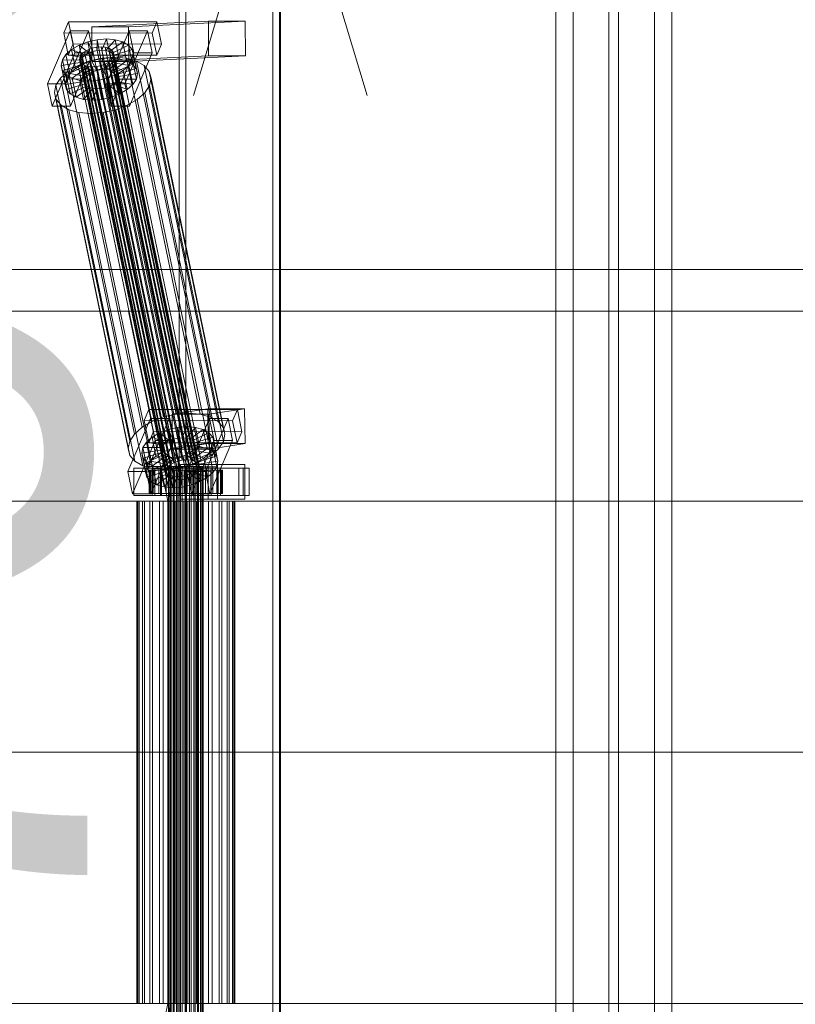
# Model space of a CAD drawing. Header units: millimetres. Extents: x -4738 to 65662, y -68080 to 6847.
# Tile 624 of 656: x 22915 to 23317, y -18130 to -17621. Entities that reach past the tile are written whole.
import ezdxf

# ---------------------------------------------------------------- set-up
doc = ezdxf.new("R2010")
doc.units = ezdxf.units.MM
doc.layers.add('COTAS_O', color=1, linetype='Continuous', lineweight=0)
doc.layers.add('superior_C02', color=7, linetype='Continuous', lineweight=0)
doc.dimstyles.new('R19_100', dxfattribs={"dimtxt": 250, "dimasz": 150, "dimexe": 150, "dimexo": 80, "dimgap": 100, "dimtad": 1, "dimtih": 1, "dimtoh": 1, "dimdsep": 46, "dimcen": 0.09, "dimadec": 0, "dimazin": 0, "dimtfac": 1, "dimtdec": 4, "dimtofl": 0, "dimtmove": 0, "dimatfit": 3, "dimfxl": 1, "dimtolj": 1, "dimtzin": 0, "dimarcsym": 0})

# ---------------------------------------------------------------- blocks, each defined once
blk = doc.blocks.new('DIM_R31_41')
at = {"layer": 'COTAS_O'}
for p, q in [((23050.07, -17510), (23005.07, -17660)), ((23750.07, -17510), (23050.07, -17510)), ((23050.07, -19480), (23050.07, -17510)), ((23050.07, -17510), (23095.07, -17660)), ((23050.07, -19480), (23005.07, -19330)), ((23050.07, -19480), (23095.07, -19330)), ((23750.07, -19480), (23050.07, -19480))]:
    blk.add_line(p, q, dxfattribs=at)
blk.add_text('1970 O', height=250, rotation=90, dxfattribs=at).set_placement((22950.07, -18495))

msp = doc.modelspace()

# ---------------------------------------------------------------- linework, layer by layer
at = {"layer": 'superior_C02'}
for p, q in [((23201.756, -18791.2), (23201.756, -17208.8)), ((23243.756, -17208.8), (23243.756, -18791.2)), ((23201.756, -18679.4), (23201.756, -17320.6)), ((23243.756, -17320.6), (23243.756, -18679.4)), ((23201.756, -18559), (23201.756, -17441)), ((23243.756, -17441), (23243.756, -18559)), ((23192.756, -17570), (23192.756, -18430)), ((23220.256, -17570), (23220.256, -18430)), ((23225.256, -18430), (23225.256, -17570)), ((23252.756, -18430), (23252.756, -17570)), ((22997.619, -17575), (22997.619, -18425)), ((23001.196, -18425), (23001.196, -17575)), ((23046.11, -18425), (23046.11, -17575)), ((23049.687, -17575), (23049.687, -18425)), ((22940.341, -17621.857), (22937.893, -17627.592)), ((22942.721, -17633.325), (22940.341, -17621.857)), ((22940.341, -17621.857), (22986.159, -17621.914)), ((23012.802, -17621.488), (22952.409, -17624.356)), ((22971.5, -17624.356), (23031.893, -17621.488)), ((22983.711, -17627.65), (22986.159, -17621.914)), ((22986.159, -17621.914), (22988.54, -17633.382)), ((23012.878, -17639.486), (23012.802, -17621.488)), ((23012.802, -17621.488), (23031.893, -17621.488)), ((23031.893, -17621.488), (23031.969, -17639.486)), ((22941.246, -17626.449), (22929.496, -17653.98)), ((22939.041, -17653.992), (22950.792, -17626.461)), ((22943.626, -17637.917), (22941.246, -17626.449)), ((22941.246, -17626.449), (22950.792, -17626.461)), ((22950.792, -17626.461), (22953.172, -17637.929)), ((22971.5, -17624.356), (22952.409, -17624.356)), ((22952.409, -17624.356), (22952.485, -17642.354)), ((22971.792, -17626.487), (22960.041, -17654.019)), ((22969.587, -17654.031), (22981.337, -17626.499)), ((22971.576, -17642.354), (22971.5, -17624.356)), ((22974.172, -17637.955), (22971.792, -17626.487)), ((22971.792, -17626.487), (22981.337, -17626.499)), ((22981.337, -17626.499), (22983.718, -17637.967)), ((22983.711, -17627.65), (22937.893, -17627.592)), ((22937.893, -17627.592), (22940.273, -17639.061)), ((22945.806, -17633.91), (22950.302, -17632.183)), ((22950.302, -17632.183), (22955.14, -17631.1)), ((22950.302, -17632.183), (22952.954, -17637.157)), ((22952.342, -17642.013), (22950.302, -17632.183)), ((22955.14, -17631.1), (22959.993, -17630.735)), ((22955.14, -17631.1), (22955.246, -17636.643)), ((22957.181, -17640.93), (22955.14, -17631.1)), ((22959.993, -17630.735), (22957.545, -17636.47)), ((22964.528, -17631.112), (22959.693, -17636.649)), ((22962.033, -17640.564), (22959.993, -17630.735)), ((22959.993, -17630.735), (22964.528, -17631.112)), ((22968.438, -17632.206), (22961.545, -17637.167)), ((22966.569, -17640.942), (22964.528, -17631.112)), ((22964.528, -17631.112), (22968.438, -17632.206)), ((22970.478, -17642.036), (22968.438, -17632.206)), ((22968.438, -17632.206), (22971.455, -17633.943)), ((22986.092, -17639.118), (22983.711, -17627.65)), ((22939.027, -17638.79), (22941.961, -17636.164)), ((22940.273, -17639.061), (22942.721, -17633.325)), ((22941.961, -17636.164), (22945.806, -17633.91)), ((22941.961, -17636.164), (22949.003, -17639.042)), ((22944.001, -17645.994), (22941.961, -17636.164)), ((22988.54, -17633.382), (22942.721, -17633.325)), ((22945.806, -17633.91), (22950.825, -17637.975)), ((22947.846, -17643.74), (22945.806, -17633.91)), ((22947.274, -17638.648), (22948.663, -17637.404)), ((22948.663, -17637.404), (22950.485, -17636.336)), ((22993.039, -17851.202), (22948.663, -17637.404)), ((22950.485, -17636.336), (22952.614, -17635.518)), ((22994.86, -17850.135), (22950.485, -17636.336)), ((22952.954, -17637.157), (22950.825, -17637.975)), ((22952.614, -17635.518), (22954.906, -17635.005)), ((22996.99, -17849.317), (22952.614, -17635.518)), ((22955.246, -17636.643), (22952.954, -17637.157)), ((22952.954, -17637.157), (22954.994, -17646.986)), ((22954.906, -17635.005), (22957.205, -17634.832)), ((22999.282, -17848.804), (22954.906, -17635.005)), ((22957.545, -17636.47), (22955.246, -17636.643)), ((22955.246, -17636.643), (22957.287, -17646.473)), ((22957.205, -17634.832), (22959.353, -17635.011)), ((23001.58, -17848.631), (22957.205, -17634.832)), ((22957.545, -17636.47), (22959.585, -17646.3)), ((22959.693, -17636.649), (22957.545, -17636.47)), ((22959.353, -17635.011), (22961.205, -17635.529)), ((23003.729, -17848.809), (22959.353, -17635.011)), ((22959.693, -17636.649), (22961.734, -17646.479)), ((22961.545, -17637.167), (22959.693, -17636.649)), ((22961.205, -17635.529), (22962.634, -17636.352)), ((23005.581, -17849.328), (22961.205, -17635.529)), ((22961.545, -17637.167), (22963.585, -17646.997)), ((22962.974, -17637.99), (22961.545, -17637.167)), ((22962.634, -17636.352), (22963.543, -17637.422)), ((23007.01, -17850.15), (22962.634, -17636.352)), ((22971.455, -17633.943), (22962.974, -17637.99)), ((22963.543, -17637.422), (22963.87, -17638.668)), ((23007.919, -17851.221), (22963.543, -17637.422)), ((22973.374, -17636.203), (22963.883, -17639.061)), ((22973.495, -17643.772), (22971.455, -17633.943)), ((22971.455, -17633.943), (22973.374, -17636.203)), ((22975.414, -17646.033), (22973.374, -17636.203)), ((22973.374, -17636.203), (22974.064, -17638.834)), ((22988.54, -17633.382), (22986.092, -17639.118)), ((22931.876, -17665.449), (22943.626, -17637.917)), ((22936.619, -17644.431), (22937.205, -17641.61)), ((22937.205, -17641.61), (22939.027, -17638.79)), ((22937.205, -17641.61), (22946.751, -17641.622)), ((22939.245, -17651.44), (22937.205, -17641.61)), ((22939.027, -17638.79), (22947.614, -17640.286)), ((22941.067, -17648.62), (22939.027, -17638.79)), ((22940.273, -17639.061), (22986.092, -17639.118)), ((22953.172, -17637.929), (22941.421, -17665.461)), ((22953.172, -17637.929), (22943.626, -17637.917)), ((22945.315, -17644.416), (22951.324, -17642.107)), ((22946.133, -17641.32), (22946.411, -17639.983)), ((22946.46, -17642.566), (22946.133, -17641.32)), ((22990.509, -17855.119), (22946.133, -17641.32)), ((22946.411, -17639.983), (22947.274, -17638.648)), ((22990.786, -17853.782), (22946.411, -17639.983)), ((22947.369, -17643.637), (22946.46, -17642.566)), ((22990.835, -17856.365), (22946.46, -17642.566)), ((22946.751, -17641.622), (22946.473, -17642.958)), ((22947.614, -17640.286), (22946.751, -17641.622)), ((22946.751, -17641.622), (22948.791, -17651.452)), ((22991.649, -17852.446), (22947.274, -17638.648)), ((22949.003, -17639.042), (22947.614, -17640.286)), ((22947.614, -17640.286), (22949.654, -17650.116)), ((22952.342, -17642.013), (22947.846, -17643.74)), ((22950.825, -17637.975), (22949.003, -17639.042)), ((22949.003, -17639.042), (22951.043, -17648.872)), ((22950.825, -17637.975), (22952.865, -17647.804)), ((22951.324, -17642.107), (22957.793, -17640.659)), ((22989.579, -17826.416), (22951.324, -17642.107)), ((22957.181, -17640.93), (22952.342, -17642.013)), ((22954.994, -17646.986), (22952.342, -17642.013)), ((23012.878, -17639.486), (22952.485, -17642.354)), ((22952.485, -17642.354), (22971.576, -17642.354)), ((22962.033, -17640.564), (22957.181, -17640.93)), ((22957.287, -17646.473), (22957.181, -17640.93)), ((22957.793, -17640.659), (22964.28, -17640.17)), ((22996.048, -17824.968), (22957.793, -17640.659)), ((22961.34, -17642.585), (22959.518, -17643.652)), ((22959.585, -17646.3), (22962.033, -17640.564)), ((22962.73, -17641.341), (22961.34, -17642.585)), ((23005.715, -17856.383), (22961.34, -17642.585)), ((22961.734, -17646.479), (22966.569, -17640.942)), ((22966.569, -17640.942), (22962.033, -17640.564)), ((22962.421, -17665.487), (22974.172, -17637.955)), ((22963.593, -17640.005), (22962.73, -17641.341)), ((23007.105, -17855.139), (22962.73, -17641.341)), ((22962.974, -17637.99), (22965.014, -17647.82)), ((22963.883, -17639.061), (22962.974, -17637.99)), ((22963.07, -17642.979), (22963.933, -17641.643)), ((22963.585, -17646.997), (22970.478, -17642.036)), ((22963.87, -17638.668), (22963.593, -17640.005)), ((22963.593, -17640.005), (23007.968, -17853.804)), ((23008.245, -17852.467), (22963.87, -17638.668)), ((22963.883, -17639.061), (22965.923, -17648.891)), ((22964.21, -17640.307), (22963.883, -17639.061)), ((22963.933, -17641.643), (22964.21, -17640.307)), ((22963.933, -17641.643), (22973.478, -17641.655)), ((22965.973, -17651.473), (22963.933, -17641.643)), ((22974.064, -17638.834), (22964.21, -17640.307)), ((22964.21, -17640.307), (22966.25, -17650.137)), ((22964.28, -17640.17), (22970.343, -17640.674)), ((23002.535, -17824.479), (22964.28, -17640.17)), ((22970.478, -17642.036), (22966.569, -17640.942)), ((22970.343, -17640.674), (22975.57, -17642.137)), ((23008.598, -17824.984), (22970.343, -17640.674)), ((22973.495, -17643.772), (22970.478, -17642.036)), ((23031.969, -17639.486), (22971.576, -17642.354)), ((22973.478, -17641.655), (22971.656, -17644.475)), ((22983.718, -17637.967), (22971.967, -17665.499)), ((22974.064, -17638.834), (22973.478, -17641.655)), ((22973.478, -17641.655), (22975.518, -17651.485)), ((22976.104, -17648.664), (22974.064, -17638.834)), ((22983.718, -17637.967), (22974.172, -17637.955)), ((22975.57, -17642.137), (22979.603, -17644.459)), ((23013.824, -17826.446), (22975.57, -17642.137)), ((23031.969, -17639.486), (23012.878, -17639.486)), ((22936.252, -17650.939), (22940.174, -17647.428)), ((22936.619, -17644.431), (22946.473, -17642.958)), ((22937.309, -17647.062), (22936.619, -17644.431)), ((22938.66, -17654.261), (22936.619, -17644.431)), ((22937.309, -17647.062), (22946.8, -17644.204)), ((22939.228, -17649.322), (22937.309, -17647.062)), ((22939.35, -17656.892), (22937.309, -17647.062)), ((22939.228, -17649.322), (22947.709, -17645.275)), ((22940.174, -17647.428), (22945.315, -17644.416)), ((22978.428, -17831.737), (22940.174, -17647.428)), ((22944.001, -17645.994), (22941.067, -17648.62)), ((22942.245, -17651.059), (22949.138, -17646.098)), ((22947.846, -17643.74), (22944.001, -17645.994)), ((22951.043, -17648.872), (22944.001, -17645.994)), ((22983.569, -17828.725), (22945.315, -17644.416)), ((22946.155, -17652.153), (22950.99, -17646.616)), ((22946.473, -17642.958), (22946.8, -17644.204)), ((22946.473, -17642.958), (22948.513, -17652.788)), ((22946.8, -17644.204), (22947.709, -17645.275)), ((22946.8, -17644.204), (22948.84, -17654.034)), ((22948.798, -17644.459), (22947.369, -17643.637)), ((22991.744, -17857.435), (22947.369, -17643.637)), ((22947.709, -17645.275), (22949.138, -17646.098)), ((22947.709, -17645.275), (22949.749, -17655.105)), ((22952.865, -17647.804), (22947.846, -17643.74)), ((22950.65, -17644.978), (22948.798, -17644.459)), ((22993.174, -17858.258), (22948.798, -17644.459)), ((22949.138, -17646.098), (22950.99, -17646.616)), ((22949.138, -17646.098), (22951.178, -17655.927)), ((22952.798, -17645.156), (22950.65, -17644.978)), ((22995.025, -17858.776), (22950.65, -17644.978)), ((22950.69, -17652.53), (22953.138, -17646.795)), ((22950.99, -17646.616), (22953.138, -17646.795)), ((22950.99, -17646.616), (22953.03, -17656.446)), ((22955.097, -17644.983), (22952.798, -17645.156)), ((22997.174, -17858.955), (22952.798, -17645.156)), ((22952.865, -17647.804), (22954.994, -17646.986)), ((22953.138, -17646.795), (22955.437, -17646.622)), ((22953.138, -17646.795), (22955.179, -17656.624)), ((22954.994, -17646.986), (22957.287, -17646.473)), ((22957.389, -17644.47), (22955.097, -17644.983)), ((22999.472, -17858.782), (22955.097, -17644.983)), ((22955.437, -17646.622), (22957.729, -17646.108)), ((22955.543, -17652.165), (22955.437, -17646.622)), ((22955.437, -17646.622), (22957.477, -17656.451)), ((22957.287, -17646.473), (22959.585, -17646.3)), ((22959.518, -17643.652), (22957.389, -17644.47)), ((23001.764, -17858.269), (22957.389, -17644.47)), ((22957.729, -17646.108), (22959.858, -17645.29)), ((22960.382, -17651.082), (22957.729, -17646.108)), ((22957.729, -17646.108), (22959.769, -17655.938)), ((23003.894, -17857.451), (22959.518, -17643.652)), ((22959.585, -17646.3), (22961.734, -17646.479)), ((22959.858, -17645.29), (22961.68, -17644.223)), ((22964.877, -17649.355), (22959.858, -17645.29)), ((22959.858, -17645.29), (22961.899, -17655.12)), ((22961.68, -17644.223), (22963.07, -17642.979)), ((22968.723, -17647.101), (22961.68, -17644.223)), ((22961.68, -17644.223), (22963.72, -17654.053)), ((22961.734, -17646.479), (22963.585, -17646.997)), ((22971.656, -17644.475), (22963.07, -17642.979)), ((22963.07, -17642.979), (22965.11, -17652.809)), ((22963.585, -17646.997), (22965.014, -17647.82)), ((22968.723, -17647.101), (22964.877, -17649.355)), ((22965.014, -17647.82), (22973.495, -17643.772)), ((22965.923, -17648.891), (22975.414, -17646.033)), ((22971.656, -17644.475), (22968.723, -17647.101)), ((22970.763, -17656.931), (22968.723, -17647.101)), ((22973.696, -17654.305), (22971.656, -17644.475)), ((22975.414, -17646.033), (22973.495, -17643.772)), ((22976.104, -17648.664), (22975.414, -17646.033)), ((22979.603, -17644.459), (22982.168, -17647.481)), ((23017.858, -17828.768), (22979.603, -17644.459)), ((22982.168, -17647.481), (22983.091, -17650.998)), ((23020.423, -17831.79), (22982.168, -17647.481)), ((22933.816, -17654.709), (22936.252, -17650.939)), ((22974.507, -17835.248), (22936.252, -17650.939)), ((22939.245, -17651.44), (22938.66, -17654.261)), ((22948.513, -17652.788), (22938.66, -17654.261)), ((22942.245, -17651.059), (22939.228, -17649.322)), ((22941.269, -17659.152), (22939.228, -17649.322)), ((22941.067, -17648.62), (22939.245, -17651.44)), ((22948.791, -17651.452), (22939.245, -17651.44)), ((22949.654, -17650.116), (22941.067, -17648.62)), ((22946.155, -17652.153), (22942.245, -17651.059)), ((22944.286, -17660.889), (22942.245, -17651.059)), ((22950.69, -17652.53), (22946.155, -17652.153)), ((22948.195, -17661.983), (22946.155, -17652.153)), ((22948.513, -17652.788), (22948.791, -17651.452)), ((22948.84, -17654.034), (22948.513, -17652.788)), ((22948.791, -17651.452), (22949.654, -17650.116)), ((22949.654, -17650.116), (22951.043, -17648.872)), ((22955.543, -17652.165), (22950.69, -17652.53)), ((22952.731, -17662.36), (22950.69, -17652.53)), ((22951.043, -17648.872), (22952.865, -17647.804)), ((22960.382, -17651.082), (22955.543, -17652.165)), ((22957.583, -17661.995), (22955.543, -17652.165)), ((22964.877, -17649.355), (22960.382, -17651.082)), ((22962.422, -17660.912), (22960.382, -17651.082)), ((22965.11, -17652.809), (22963.72, -17654.053)), ((22966.917, -17659.184), (22964.877, -17649.355)), ((22965.014, -17647.82), (22965.923, -17648.891)), ((22965.973, -17651.473), (22965.11, -17652.809)), ((22965.11, -17652.809), (22973.696, -17654.305)), ((22965.923, -17648.891), (22966.25, -17650.137)), ((22966.25, -17650.137), (22965.973, -17651.473)), ((22975.518, -17651.485), (22965.973, -17651.473)), ((22966.25, -17650.137), (22976.104, -17648.664)), ((22973.696, -17654.305), (22975.518, -17651.485)), ((22975.518, -17651.485), (22976.104, -17648.664)), ((22983.091, -17650.998), (22982.307, -17654.769)), ((23021.345, -17835.307), (22983.091, -17650.998)), ((22939.041, -17653.992), (22929.496, -17653.98)), ((22929.496, -17653.98), (22931.876, -17665.449)), ((22933.033, -17658.48), (22933.816, -17654.709)), ((22972.071, -17839.018), (22933.816, -17654.709)), ((22938.66, -17654.261), (22939.35, -17656.892)), ((22941.421, -17665.461), (22939.041, -17653.992)), ((22948.84, -17654.034), (22939.35, -17656.892)), ((22939.35, -17656.892), (22941.269, -17659.152)), ((22949.749, -17655.105), (22941.269, -17659.152)), ((22951.178, -17655.927), (22944.286, -17660.889)), ((22953.03, -17656.446), (22948.195, -17661.983)), ((22949.749, -17655.105), (22948.84, -17654.034)), ((22951.178, -17655.927), (22949.749, -17655.105)), ((22953.03, -17656.446), (22951.178, -17655.927)), ((22955.179, -17656.624), (22952.731, -17662.36)), ((22955.179, -17656.624), (22953.03, -17656.446)), ((22957.477, -17656.451), (22955.179, -17656.624)), ((22959.769, -17655.938), (22957.477, -17656.451)), ((22957.477, -17656.451), (22957.583, -17661.995)), ((22961.899, -17655.12), (22959.769, -17655.938)), ((22959.769, -17655.938), (22962.422, -17660.912)), ((22969.587, -17654.031), (22960.041, -17654.019)), ((22960.041, -17654.019), (22962.421, -17665.487)), ((22963.72, -17654.053), (22961.899, -17655.12)), ((22961.899, -17655.12), (22966.917, -17659.184)), ((22963.72, -17654.053), (22970.763, -17656.931)), ((22966.917, -17659.184), (22970.763, -17656.931)), ((22971.967, -17665.499), (22969.587, -17654.031)), ((22970.763, -17656.931), (22973.696, -17654.305)), ((22982.307, -17654.769), (22979.872, -17658.539)), ((22982.307, -17654.769), (23020.562, -17839.078)), ((22933.956, -17661.997), (22933.033, -17658.48)), ((22971.288, -17842.789), (22933.033, -17658.48)), ((22936.521, -17665.019), (22933.956, -17661.997)), ((22972.21, -17846.306), (22933.956, -17661.997)), ((22941.269, -17659.152), (22944.286, -17660.889)), ((22944.286, -17660.889), (22948.195, -17661.983)), ((22948.195, -17661.983), (22952.731, -17662.36)), ((22952.731, -17662.36), (22957.583, -17661.995)), ((22957.583, -17661.995), (22962.422, -17660.912)), ((22962.422, -17660.912), (22966.917, -17659.184)), ((22975.95, -17662.05), (22970.809, -17665.062)), ((22979.872, -17658.539), (22975.95, -17662.05)), ((23014.205, -17846.359), (22975.95, -17662.05)), ((23018.127, -17842.848), (22979.872, -17658.539)), ((22931.876, -17665.449), (22941.421, -17665.461)), ((22940.554, -17667.341), (22936.521, -17665.019)), ((22974.776, -17849.328), (22936.521, -17665.019)), ((22945.781, -17668.803), (22940.554, -17667.341)), ((22978.809, -17851.65), (22940.554, -17667.341)), ((22964.8, -17667.371), (22958.331, -17668.819)), ((22962.421, -17665.487), (22971.967, -17665.499)), ((22970.809, -17665.062), (22964.8, -17667.371)), ((23003.054, -17851.68), (22964.8, -17667.371)), ((23009.064, -17849.371), (22970.809, -17665.062)), ((22951.844, -17669.308), (22945.781, -17668.803)), ((22984.035, -17853.113), (22945.781, -17668.803)), ((22958.331, -17668.819), (22951.844, -17669.308)), ((22990.099, -17853.617), (22951.844, -17669.308)), ((22996.586, -17853.128), (22958.331, -17668.819)), ((15575.415, -17750), (24634.01, -17750)), ((24635.508, -17750), (15576.913, -17750)), ((22541.592, -17771.702), (22971.369, -17771.702)), ((22973.147, -17771.702), (22543.371, -17771.702)), ((22971.369, -17771.702), (22991.771, -17870)), ((22971.369, -17771.702), (22973.147, -17771.702)), ((22971.369, -17771.702), (23401.145, -17771.702)), ((22993.55, -17870), (22973.147, -17771.702)), ((23402.923, -17771.702), (22973.147, -17771.702)), ((22981.996, -17822.549), (22979.548, -17828.285)), ((22984.376, -17834.017), (22981.996, -17822.549)), ((22981.996, -17822.549), (23027.814, -17822.606)), ((22996.048, -17824.968), (22989.579, -17826.416)), ((23012.487, -17822.189), (22993.978, -17825.057)), ((23013.069, -17825.057), (22993.978, -17825.057)), ((22993.978, -17825.057), (22994.226, -17843.038)), ((23002.535, -17824.479), (22996.048, -17824.968)), ((23008.598, -17824.984), (23002.535, -17824.479)), ((23013.824, -17826.446), (23008.598, -17824.984)), ((23012.735, -17840.17), (23012.487, -17822.189)), ((23012.487, -17822.189), (23031.578, -17822.189)), ((23013.069, -17825.057), (23031.578, -17822.189)), ((23013.316, -17843.038), (23013.069, -17825.057)), ((23025.366, -17828.342), (23027.814, -17822.606)), ((23027.814, -17822.606), (23030.195, -17834.074)), ((23031.578, -17822.189), (23031.825, -17840.17)), ((22982.901, -17827.141), (22971.151, -17854.673)), ((22983.569, -17828.725), (22978.428, -17831.737)), ((23025.366, -17828.342), (22979.548, -17828.285)), ((22979.548, -17828.285), (22981.928, -17839.753)), ((22980.696, -17854.685), (22992.447, -17827.153)), ((22985.282, -17838.609), (22982.901, -17827.141)), ((22982.901, -17827.141), (22992.447, -17827.153)), ((22989.579, -17826.416), (22983.569, -17828.725)), ((22992.447, -17827.153), (22994.827, -17838.621)), ((23013.447, -17827.179), (23001.696, -17854.711)), ((23011.242, -17854.723), (23022.992, -17827.191)), ((23015.827, -17838.647), (23013.447, -17827.179)), ((23013.447, -17827.179), (23022.992, -17827.191)), ((23017.858, -17828.768), (23013.824, -17826.446)), ((23020.423, -17831.79), (23017.858, -17828.768)), ((23022.992, -17827.191), (23025.373, -17838.659)), ((23027.747, -17839.81), (23025.366, -17828.342)), ((22974.507, -17835.248), (22972.071, -17839.018)), ((22978.428, -17831.737), (22974.507, -17835.248)), ((22981.928, -17839.753), (22984.376, -17834.017)), ((22983.616, -17836.856), (22987.461, -17834.603)), ((23030.195, -17834.074), (22984.376, -17834.017)), ((22987.461, -17834.603), (22991.957, -17832.875)), ((22987.461, -17834.603), (22992.48, -17838.667)), ((22989.502, -17844.433), (22987.461, -17834.603)), ((22991.957, -17832.875), (22996.795, -17831.792)), ((22991.957, -17832.875), (22994.609, -17837.849)), ((22993.997, -17842.705), (22991.957, -17832.875)), ((22996.795, -17831.792), (23001.648, -17831.427)), ((22996.795, -17831.792), (22996.901, -17837.336)), ((22998.836, -17841.622), (22996.795, -17831.792)), ((23001.648, -17831.427), (22999.2, -17837.163)), ((23006.184, -17831.804), (23001.348, -17837.341)), ((23003.688, -17841.257), (23001.648, -17831.427)), ((23001.648, -17831.427), (23006.184, -17831.804)), ((23010.093, -17832.898), (23003.2, -17837.86)), ((23013.11, -17834.635), (23004.629, -17838.682)), ((23008.224, -17841.634), (23006.184, -17831.804)), ((23006.184, -17831.804), (23010.093, -17832.898)), ((23012.133, -17842.728), (23010.093, -17832.898)), ((23010.093, -17832.898), (23013.11, -17834.635)), ((23015.15, -17844.465), (23013.11, -17834.635)), ((23013.11, -17834.635), (23015.029, -17836.895)), ((23021.345, -17835.307), (23020.423, -17831.79)), ((23020.562, -17839.078), (23021.345, -17835.307)), ((23030.195, -17834.074), (23027.747, -17839.81)), ((22972.071, -17839.018), (22971.288, -17842.789)), ((22973.531, -17866.141), (22985.282, -17838.609)), ((22978.86, -17842.302), (22980.682, -17839.482)), ((22980.682, -17839.482), (22983.616, -17836.856)), ((22980.682, -17839.482), (22989.269, -17840.978)), ((22982.722, -17849.312), (22980.682, -17839.482)), ((22981.928, -17839.753), (23027.747, -17839.81)), ((22994.827, -17838.621), (22983.076, -17866.153)), ((22983.616, -17836.856), (22990.658, -17839.734)), ((22985.656, -17846.686), (22983.616, -17836.856)), ((22994.827, -17838.621), (22985.282, -17838.609)), ((22989.269, -17840.978), (22988.406, -17842.314)), ((22990.658, -17839.734), (22989.269, -17840.978)), ((22989.269, -17840.978), (22991.309, -17850.808)), ((22992.48, -17838.667), (22990.658, -17839.734)), ((22990.658, -17839.734), (22992.699, -17849.564)), ((22994.609, -17837.849), (22992.48, -17838.667)), ((22992.48, -17838.667), (22994.52, -17848.497)), ((23012.735, -17840.17), (22994.226, -17843.038)), ((22996.901, -17837.336), (22994.609, -17837.849)), ((22994.609, -17837.849), (22996.65, -17847.679)), ((22999.2, -17837.163), (22996.901, -17837.336)), ((22996.901, -17837.336), (22998.942, -17847.165)), ((23003.688, -17841.257), (22998.836, -17841.622)), ((22999.2, -17837.163), (23001.24, -17846.992)), ((23001.348, -17837.341), (22999.2, -17837.163)), ((23001.24, -17846.992), (23003.688, -17841.257)), ((23001.348, -17837.341), (23003.389, -17847.171)), ((23003.2, -17837.86), (23001.348, -17837.341)), ((23003.2, -17837.86), (23005.241, -17847.689)), ((23004.629, -17838.682), (23003.2, -17837.86)), ((23008.224, -17841.634), (23003.688, -17841.257)), ((23004.077, -17866.179), (23015.827, -17838.647)), ((23004.629, -17838.682), (23006.67, -17848.512)), ((23005.538, -17839.753), (23004.629, -17838.682)), ((23015.029, -17836.895), (23005.538, -17839.753)), ((23005.538, -17839.753), (23007.579, -17849.583)), ((23005.865, -17840.999), (23005.538, -17839.753)), ((23005.588, -17842.335), (23005.865, -17840.999)), ((23015.719, -17839.526), (23005.865, -17840.999)), ((23005.865, -17840.999), (23007.905, -17850.829)), ((23031.825, -17840.17), (23012.735, -17840.17)), ((23031.825, -17840.17), (23013.316, -17843.038)), ((23025.373, -17838.659), (23013.622, -17866.191)), ((23017.069, -17846.725), (23015.029, -17836.895)), ((23015.029, -17836.895), (23015.719, -17839.526)), ((23015.719, -17839.526), (23015.133, -17842.347)), ((23017.759, -17849.356), (23015.719, -17839.526)), ((23025.373, -17838.659), (23015.827, -17838.647)), ((23018.127, -17842.848), (23020.562, -17839.078)), ((22971.288, -17842.789), (22972.21, -17846.306)), ((22972.21, -17846.306), (22974.776, -17849.328)), ((22978.274, -17845.123), (22978.86, -17842.302)), ((22978.274, -17845.123), (22988.128, -17843.65)), ((22978.964, -17847.754), (22978.274, -17845.123)), ((22980.315, -17854.953), (22978.274, -17845.123)), ((22978.86, -17842.302), (22988.406, -17842.314)), ((22980.901, -17852.132), (22978.86, -17842.302)), ((22978.964, -17847.754), (22988.455, -17844.897)), ((22980.883, -17850.015), (22989.364, -17845.967)), ((22989.502, -17844.433), (22985.656, -17846.686)), ((22988.406, -17842.314), (22988.128, -17843.65)), ((22988.128, -17843.65), (22988.455, -17844.897)), ((22988.128, -17843.65), (22990.169, -17853.48)), ((22988.406, -17842.314), (22990.446, -17852.144)), ((22988.455, -17844.897), (22989.364, -17845.967)), ((22988.455, -17844.897), (22990.495, -17854.726)), ((22989.364, -17845.967), (22990.793, -17846.79)), ((22989.364, -17845.967), (22991.404, -17855.797)), ((22993.997, -17842.705), (22989.502, -17844.433)), ((22994.52, -17848.497), (22989.502, -17844.433)), ((22998.836, -17841.622), (22993.997, -17842.705)), ((22996.65, -17847.679), (22993.997, -17842.705)), ((22994.226, -17843.038), (23013.316, -17843.038)), ((22998.942, -17847.165), (22998.836, -17841.622)), ((22999.384, -17846.801), (23001.514, -17845.983)), ((23001.514, -17845.983), (23003.335, -17844.915)), ((23006.532, -17850.047), (23001.514, -17845.983)), ((23001.514, -17845.983), (23003.554, -17855.812)), ((23003.335, -17844.915), (23004.725, -17843.671)), ((23010.378, -17847.793), (23003.335, -17844.915)), ((23003.335, -17844.915), (23005.375, -17854.745)), ((23003.389, -17847.171), (23008.224, -17841.634)), ((23004.725, -17843.671), (23005.588, -17842.335)), ((23013.311, -17845.167), (23004.725, -17843.671)), ((23004.725, -17843.671), (23006.765, -17853.501)), ((23005.241, -17847.689), (23012.133, -17842.728)), ((23005.588, -17842.335), (23015.133, -17842.347)), ((23007.628, -17852.165), (23005.588, -17842.335)), ((23006.67, -17848.512), (23015.15, -17844.465)), ((23012.133, -17842.728), (23008.224, -17841.634)), ((23009.064, -17849.371), (23014.205, -17846.359)), ((23013.311, -17845.167), (23010.378, -17847.793)), ((23015.15, -17844.465), (23012.133, -17842.728)), ((23015.133, -17842.347), (23013.311, -17845.167)), ((23015.352, -17854.997), (23013.311, -17845.167)), ((23014.205, -17846.359), (23018.127, -17842.848)), ((23015.133, -17842.347), (23017.173, -17852.177)), ((23017.069, -17846.725), (23015.15, -17844.465)), ((22974.776, -17849.328), (22978.809, -17851.65)), ((22978.809, -17851.65), (22984.035, -17853.113)), ((22980.883, -17850.015), (22978.964, -17847.754)), ((22981.005, -17857.584), (22978.964, -17847.754)), ((22983.9, -17851.751), (22980.883, -17850.015)), ((22982.924, -17859.844), (22980.883, -17850.015)), ((22982.722, -17849.312), (22980.901, -17852.132)), ((22985.656, -17846.686), (22982.722, -17849.312)), ((22991.309, -17850.808), (22982.722, -17849.312)), ((22983.9, -17851.751), (22990.793, -17846.79)), ((22992.699, -17849.564), (22985.656, -17846.686)), ((22987.81, -17852.845), (22992.645, -17847.308)), ((22990.446, -17852.144), (22991.309, -17850.808)), ((22990.793, -17846.79), (22992.645, -17847.308)), ((22990.793, -17846.79), (22992.833, -17856.62)), ((22991.309, -17850.808), (22992.699, -17849.564)), ((22993.039, -17851.202), (22991.649, -17852.446)), ((22992.345, -17853.223), (22994.794, -17847.487)), ((22992.645, -17847.308), (22994.794, -17847.487)), ((22992.645, -17847.308), (22994.685, -17857.138)), ((22992.699, -17849.564), (22994.52, -17848.497)), ((22994.86, -17850.135), (22993.039, -17851.202)), ((22994.52, -17848.497), (22996.65, -17847.679)), ((22994.794, -17847.487), (22997.092, -17847.314)), ((22994.794, -17847.487), (22996.834, -17857.317)), ((22996.99, -17849.317), (22994.86, -17850.135)), ((22996.65, -17847.679), (22998.942, -17847.165)), ((22999.282, -17848.804), (22996.99, -17849.317)), ((22997.092, -17847.314), (22999.384, -17846.801)), ((22997.198, -17852.857), (22997.092, -17847.314)), ((22997.092, -17847.314), (22999.132, -17857.144)), ((23017.521, -17851), (22998.43, -17851)), ((22998.43, -17851), (22998.43, -17869)), ((23012.617, -17851), (22998.43, -17851)), ((22998.942, -17847.165), (23001.24, -17846.992)), ((23001.58, -17848.631), (22999.282, -17848.804)), ((23002.037, -17851.774), (22999.384, -17846.801)), ((22999.384, -17846.801), (23001.424, -17856.631)), ((23001.24, -17846.992), (23003.389, -17847.171)), ((23003.729, -17848.809), (23001.58, -17848.631)), ((23006.532, -17850.047), (23002.037, -17851.774)), ((23003.054, -17851.68), (23009.064, -17849.371)), ((23003.389, -17847.171), (23005.241, -17847.689)), ((23005.581, -17849.328), (23003.729, -17848.809)), ((23005.241, -17847.689), (23006.67, -17848.512)), ((23007.01, -17850.15), (23005.581, -17849.328)), ((23010.378, -17847.793), (23006.532, -17850.047)), ((23008.572, -17859.877), (23006.532, -17850.047)), ((23006.67, -17848.512), (23007.579, -17849.583)), ((23007.919, -17851.221), (23007.01, -17850.15)), ((23007.579, -17849.583), (23017.069, -17846.725)), ((23007.579, -17849.583), (23007.905, -17850.829)), ((23007.905, -17850.829), (23007.628, -17852.165)), ((23007.905, -17850.829), (23017.759, -17849.356)), ((23008.245, -17852.467), (23007.919, -17851.221)), ((23012.418, -17857.623), (23010.378, -17847.793)), ((23012.617, -17869), (23012.617, -17851)), ((23012.617, -17851), (23031.708, -17851)), ((23017.759, -17849.356), (23017.069, -17846.725)), ((23017.173, -17852.177), (23017.759, -17849.356)), ((23017.521, -17869), (23017.521, -17851)), ((23017.521, -17851), (23031.708, -17851)), ((23031.708, -17851), (23031.708, -17869)), ((22980.696, -17854.685), (22971.151, -17854.673)), ((22971.151, -17854.673), (22973.531, -17866.141)), ((22983.765, -17853), (22974.219, -17853)), ((22974.219, -17853), (22974.219, -17867)), ((22988.526, -17853), (22974.219, -17853)), ((22980.901, -17852.132), (22980.315, -17854.953)), ((22990.169, -17853.48), (22980.315, -17854.953)), ((22980.315, -17854.953), (22981.005, -17857.584)), ((22983.076, -17866.153), (22980.696, -17854.685)), ((22990.446, -17852.144), (22980.901, -17852.132)), ((22990.495, -17854.726), (22981.005, -17857.584)), ((22982.582, -17854), (22982.136, -17854)), ((22982.136, -17854), (22992.128, -17854)), ((22982.136, -17866), (22982.136, -17854)), ((22982.136, -17854), (22982.984, -17854)), ((22984.291, -17854), (22982.582, -17854)), ((22982.582, -17854), (22992.339, -17854)), ((22982.582, -17866), (22982.582, -17854)), ((22991.404, -17855.797), (22982.924, -17859.844)), ((22982.984, -17854), (22992.529, -17854)), ((22982.984, -17866), (22982.984, -17854)), ((22982.984, -17854), (22985.067, -17854)), ((22983.765, -17867), (22983.765, -17853)), ((22983.765, -17853), (22998.071, -17853)), ((22987.81, -17852.845), (22983.9, -17851.751)), ((22985.941, -17861.581), (22983.9, -17851.751)), ((22984.035, -17853.113), (22990.099, -17853.617)), ((22987.148, -17854), (22984.291, -17854)), ((22984.291, -17854), (22993.149, -17854)), ((22984.291, -17866), (22984.291, -17854)), ((23030.884, -17853), (22985.066, -17853)), ((22985.066, -17853), (22985.066, -17867)), ((22988.047, -17853), (22985.066, -17853)), ((22985.067, -17854), (22993.516, -17854)), ((22985.067, -17866), (22985.067, -17854)), ((22985.067, -17854), (22988.245, -17854)), ((22992.833, -17856.62), (22985.941, -17861.581)), ((22990.956, -17854), (22987.148, -17854)), ((22987.148, -17854), (22994.502, -17854)), ((22987.148, -17866), (22987.148, -17854)), ((22992.345, -17853.223), (22987.81, -17852.845)), ((22989.85, -17862.675), (22987.81, -17852.845)), ((22988.047, -17867), (22988.047, -17853)), ((22988.047, -17853), (23033.865, -17853)), ((22988.245, -17854), (22995.021, -17854)), ((22988.245, -17866), (22988.245, -17854)), ((22988.245, -17854), (22992.3, -17854)), ((22988.526, -17867), (22988.526, -17853)), ((22988.526, -17853), (22998.071, -17853)), ((22990.099, -17853.617), (22996.586, -17853.128)), ((22990.169, -17853.48), (22990.446, -17852.144)), ((22990.495, -17854.726), (22990.169, -17853.48)), ((22991.404, -17855.797), (22990.495, -17854.726)), ((22990.786, -17853.782), (22990.509, -17855.119)), ((22990.509, -17855.119), (22990.835, -17856.365)), ((22991.649, -17852.446), (22990.786, -17853.782)), ((22990.835, -17856.365), (22991.744, -17857.435)), ((22995.457, -17854), (22990.956, -17854)), ((22990.956, -17854), (22996.306, -17854)), ((22990.956, -17866), (22990.956, -17854)), ((22992.833, -17856.62), (22991.404, -17855.797)), ((22992.339, -17852), (22992.128, -17852)), ((22992.128, -17852), (22992.529, -17852)), ((22992.128, -18148), (22992.128, -17852)), ((22992.128, -17854), (22992.339, -17854)), ((22992.128, -17854), (22992.128, -17866)), ((22992.529, -17854), (22992.128, -17854)), ((22992.3, -17854), (22996.942, -17854)), ((22992.3, -17866), (22992.3, -17854)), ((22992.3, -17854), (22996.956, -17854)), ((22993.149, -17852), (22992.339, -17852)), ((22992.339, -18148), (22992.339, -17852)), ((22992.339, -17854), (22993.149, -17854)), ((22992.339, -17854), (22992.339, -17866)), ((22997.198, -17852.857), (22992.345, -17853.223)), ((22994.386, -17863.052), (22992.345, -17853.223)), ((22992.529, -17852), (22993.516, -17852)), ((22992.529, -18148), (22992.529, -17852)), ((22992.529, -17854), (22992.529, -17866)), ((22993.516, -17854), (22992.529, -17854)), ((22994.685, -17857.138), (22992.833, -17856.62)), ((22994.502, -17852), (22993.149, -17852)), ((22993.149, -18148), (22993.149, -17852)), ((22993.149, -17854), (22994.502, -17854)), ((22993.149, -17854), (22993.149, -17866)), ((22993.516, -17852), (22995.021, -17852)), ((22993.516, -18148), (22993.516, -17852)), ((22993.516, -17854), (22993.516, -17866)), ((22995.021, -17854), (22993.516, -17854)), ((22996.306, -17852), (22994.502, -17852)), ((22994.502, -18148), (22994.502, -17852)), ((22994.502, -17854), (22996.306, -17854)), ((22994.502, -17854), (22994.502, -17866)), ((22995.021, -17852), (22996.942, -17852)), ((22995.021, -18148), (22995.021, -17852)), ((22995.021, -17854), (22995.021, -17866)), ((22996.942, -17854), (22995.021, -17854)), ((23000.344, -17854), (22995.457, -17854)), ((22995.457, -17854), (22998.438, -17854)), ((22995.457, -17866), (22995.457, -17854)), ((22998.438, -17852), (22996.306, -17852)), ((22996.306, -18148), (22996.306, -17852)), ((22996.306, -17854), (22998.438, -17854)), ((22996.306, -17854), (22996.306, -17866)), ((22996.586, -17853.128), (23003.054, -17851.68)), ((22996.942, -17852), (22999.148, -17852)), ((22996.942, -18148), (22996.942, -17852)), ((22996.942, -17854), (22996.942, -17866)), ((22999.148, -17854), (22996.942, -17854)), ((22996.956, -17854), (22999.148, -17854)), ((22996.956, -17866), (22996.956, -17854)), ((22996.956, -17854), (23001.896, -17854)), ((23002.037, -17851.774), (22997.198, -17852.857)), ((22999.238, -17862.687), (22997.198, -17852.857)), ((22998.071, -17853), (22998.071, -17867)), ((23000.753, -17852), (22998.438, -17852)), ((22998.438, -18148), (22998.438, -17852)), ((22998.438, -17854), (23000.753, -17854)), ((22998.438, -17854), (22998.438, -17866)), ((23001.424, -17856.631), (22999.132, -17857.144)), ((22999.148, -17852), (23001.488, -17852)), ((22999.148, -18148), (22999.148, -17852)), ((22999.148, -17854), (22999.148, -17866)), ((23001.488, -17854), (22999.148, -17854)), ((23005.284, -17854), (23000.344, -17854)), ((23000.344, -17854), (23000.753, -17854)), ((23000.344, -17866), (23000.344, -17854)), ((23003.092, -17852), (23000.753, -17852)), ((23000.753, -18148), (23000.753, -17852)), ((23000.753, -17854), (23003.092, -17854)), ((23000.753, -17854), (23000.753, -17866)), ((23003.554, -17855.812), (23001.424, -17856.631)), ((23001.424, -17856.631), (23004.077, -17861.604)), ((23001.488, -17852), (23003.803, -17852)), ((23001.488, -18148), (23001.488, -17852)), ((23001.896, -17854), (23001.488, -17854)), ((23001.488, -17854), (23001.488, -17866)), ((23003.803, -17854), (23001.488, -17854)), ((23011.242, -17854.723), (23001.696, -17854.711)), ((23001.696, -17854.711), (23004.077, -17866.179)), ((23001.896, -17866), (23001.896, -17854)), ((23001.896, -17854), (23006.783, -17854)), ((23004.077, -17861.604), (23002.037, -17851.774)), ((23005.298, -17852), (23003.092, -17852)), ((23003.092, -18148), (23003.092, -17852)), ((23005.284, -17854), (23003.092, -17854)), ((23003.092, -17854), (23005.298, -17854)), ((23003.092, -17854), (23003.092, -17866)), ((23005.375, -17854.745), (23003.554, -17855.812)), ((23003.554, -17855.812), (23008.572, -17859.877)), ((23003.803, -17852), (23005.935, -17852)), ((23003.803, -18148), (23003.803, -17852)), ((23006.783, -17854), (23003.803, -17854)), ((23003.803, -17854), (23003.803, -17866)), ((23005.935, -17854), (23003.803, -17854)), ((23003.894, -17857.451), (23005.715, -17856.383)), ((23014.31, -17853), (23004.765, -17853)), ((23004.765, -17853), (23004.765, -17867)), ((23019.071, -17853), (23004.765, -17853)), ((23009.94, -17854), (23005.284, -17854)), ((23005.284, -17866), (23005.284, -17854)), ((23007.219, -17852), (23005.298, -17852)), ((23005.298, -18148), (23005.298, -17852)), ((23009.94, -17854), (23005.298, -17854)), ((23005.298, -17854), (23007.219, -17854)), ((23005.298, -17854), (23005.298, -17866)), ((23006.765, -17853.501), (23005.375, -17854.745)), ((23005.375, -17854.745), (23012.418, -17857.623)), ((23005.715, -17856.383), (23007.105, -17855.139)), ((23005.935, -17852), (23007.739, -17852)), ((23005.935, -18148), (23005.935, -17852)), ((23011.284, -17854), (23005.935, -17854)), ((23005.935, -17854), (23005.935, -17866)), ((23007.739, -17854), (23005.935, -17854)), ((23007.628, -17852.165), (23006.765, -17853.501)), ((23006.765, -17853.501), (23015.352, -17854.997)), ((23006.783, -17866), (23006.783, -17854)), ((23006.783, -17854), (23011.284, -17854)), ((23007.105, -17855.139), (23007.968, -17853.804)), ((23008.724, -17852), (23007.219, -17852)), ((23007.219, -18148), (23007.219, -17852)), ((23013.995, -17854), (23007.219, -17854)), ((23007.219, -17854), (23008.724, -17854)), ((23007.219, -17854), (23007.219, -17866)), ((23017.173, -17852.177), (23007.628, -17852.165)), ((23007.739, -17852), (23009.092, -17852)), ((23007.739, -18148), (23007.739, -17852)), ((23015.093, -17854), (23007.739, -17854)), ((23007.739, -17854), (23007.739, -17866)), ((23009.092, -17854), (23007.739, -17854)), ((23007.968, -17853.804), (23008.245, -17852.467)), ((23009.711, -17852), (23008.724, -17852)), ((23008.724, -18148), (23008.724, -17852)), ((23017.173, -17854), (23008.724, -17854)), ((23008.724, -17854), (23009.711, -17854)), ((23008.724, -17854), (23008.724, -17866)), ((23009.092, -17852), (23009.901, -17852)), ((23009.092, -18148), (23009.092, -17852)), ((23017.949, -17854), (23009.092, -17854)), ((23009.092, -17854), (23009.092, -17866)), ((23009.901, -17854), (23009.092, -17854)), ((23010.113, -17852), (23009.711, -17852)), ((23009.711, -17852), (23009.711, -18148)), ((23009.711, -17854), (23019.257, -17854)), ((23009.711, -17866), (23009.711, -17854)), ((23009.711, -17854), (23010.113, -17854)), ((23009.901, -17852), (23010.113, -17852)), ((23009.901, -18148), (23009.901, -17852)), ((23019.658, -17854), (23009.901, -17854)), ((23009.901, -17854), (23009.901, -17866)), ((23010.113, -17854), (23009.901, -17854)), ((23013.995, -17854), (23009.94, -17854)), ((23009.94, -17866), (23009.94, -17854)), ((23010.113, -18148), (23010.113, -17852)), ((23020.104, -17854), (23010.113, -17854)), ((23010.113, -17854), (23010.113, -17866)), ((23013.622, -17866.191), (23011.242, -17854.723)), ((23011.284, -17866), (23011.284, -17854)), ((23011.284, -17854), (23015.093, -17854)), ((23012.418, -17857.623), (23015.352, -17854.997)), ((23017.173, -17854), (23013.995, -17854)), ((23013.995, -17866), (23013.995, -17854)), ((23014.31, -17867), (23014.31, -17853)), ((23014.31, -17853), (23028.617, -17853)), ((23015.093, -17866), (23015.093, -17854)), ((23015.093, -17854), (23017.949, -17854)), ((23015.352, -17854.997), (23017.173, -17852.177)), ((23019.257, -17854), (23017.173, -17854)), ((23017.173, -17866), (23017.173, -17854)), ((23017.949, -17866), (23017.949, -17854)), ((23017.949, -17854), (23019.658, -17854)), ((23019.071, -17867), (23019.071, -17853)), ((23019.071, -17853), (23028.617, -17853)), ((23019.257, -17854), (23019.257, -17866)), ((23020.104, -17854), (23019.257, -17854)), ((23019.658, -17866), (23019.658, -17854)), ((23019.658, -17854), (23020.104, -17854)), ((23020.104, -17866), (23020.104, -17854)), ((23028.617, -17853), (23028.617, -17867)), ((23030.884, -17867), (23030.884, -17853)), ((23030.884, -17853), (23033.865, -17853)), ((23033.865, -17853), (23033.865, -17867)), ((22981.005, -17857.584), (22982.924, -17859.844)), ((22982.924, -17859.844), (22985.941, -17861.581)), ((22985.941, -17861.581), (22989.85, -17862.675)), ((22994.685, -17857.138), (22989.85, -17862.675)), ((22991.744, -17857.435), (22993.174, -17858.258)), ((22993.174, -17858.258), (22995.025, -17858.776)), ((22996.834, -17857.317), (22994.386, -17863.052)), ((22996.834, -17857.317), (22994.685, -17857.138)), ((22995.025, -17858.776), (22997.174, -17858.955)), ((22999.132, -17857.144), (22996.834, -17857.317)), ((22997.174, -17858.955), (22999.472, -17858.782)), ((22999.132, -17857.144), (22999.238, -17862.687)), ((22999.238, -17862.687), (23004.077, -17861.604)), ((22999.472, -17858.782), (23001.764, -17858.269)), ((23001.764, -17858.269), (23003.894, -17857.451)), ((23004.077, -17861.604), (23008.572, -17859.877)), ((23008.572, -17859.877), (23012.418, -17857.623)), ((22973.531, -17866.141), (22983.076, -17866.153)), ((22992.128, -17866), (22982.136, -17866)), ((22982.136, -17866), (22982.582, -17866)), ((22982.984, -17866), (22982.136, -17866)), ((22992.339, -17866), (22982.582, -17866)), ((22982.582, -17866), (22984.291, -17866)), ((22992.529, -17866), (22982.984, -17866)), ((22985.067, -17866), (22982.984, -17866)), ((22993.149, -17866), (22984.291, -17866)), ((22984.291, -17866), (22987.148, -17866)), ((22993.516, -17866), (22985.067, -17866)), ((22988.245, -17866), (22985.067, -17866)), ((22994.502, -17866), (22987.148, -17866)), ((22987.148, -17866), (22990.956, -17866)), ((22995.021, -17866), (22988.245, -17866)), ((22992.3, -17866), (22988.245, -17866)), ((22989.85, -17862.675), (22994.386, -17863.052)), ((22996.306, -17866), (22990.956, -17866)), ((22990.956, -17866), (22995.457, -17866)), ((22992.339, -17866), (22992.128, -17866)), ((22992.128, -17866), (22992.529, -17866)), ((22996.942, -17866), (22992.3, -17866)), ((22996.956, -17866), (22992.3, -17866)), ((22993.149, -17866), (22992.339, -17866)), ((22992.529, -17866), (22993.516, -17866)), ((22994.502, -17866), (22993.149, -17866)), ((22993.516, -17866), (22995.021, -17866)), ((22994.386, -17863.052), (22999.238, -17862.687)), ((22996.306, -17866), (22994.502, -17866)), ((22995.021, -17866), (22996.942, -17866)), ((22998.438, -17866), (22995.457, -17866)), ((22995.457, -17866), (23000.344, -17866)), ((22998.438, -17866), (22996.306, -17866)), ((22996.942, -17866), (22999.148, -17866)), ((22999.148, -17866), (22996.956, -17866)), ((23001.896, -17866), (22996.956, -17866)), ((23000.753, -17866), (22998.438, -17866)), ((22999.148, -17866), (23001.488, -17866)), ((23000.753, -17866), (23000.344, -17866)), ((23000.344, -17866), (23005.284, -17866)), ((23003.092, -17866), (23000.753, -17866)), ((23001.488, -17866), (23001.896, -17866)), ((23001.488, -17866), (23003.803, -17866)), ((23006.783, -17866), (23001.896, -17866)), ((23005.298, -17866), (23003.092, -17866)), ((23003.092, -17866), (23005.284, -17866)), ((23003.803, -17866), (23006.783, -17866)), ((23003.803, -17866), (23005.935, -17866)), ((23004.077, -17866.179), (23013.622, -17866.191)), ((23005.284, -17866), (23009.94, -17866)), ((23007.219, -17866), (23005.298, -17866)), ((23005.298, -17866), (23009.94, -17866)), ((23005.935, -17866), (23011.284, -17866)), ((23005.935, -17866), (23007.739, -17866)), ((23011.284, -17866), (23006.783, -17866)), ((23008.724, -17866), (23007.219, -17866)), ((23007.219, -17866), (23013.995, -17866)), ((23007.739, -17866), (23015.093, -17866)), ((23007.739, -17866), (23009.092, -17866)), ((23009.711, -17866), (23008.724, -17866)), ((23008.724, -17866), (23017.173, -17866)), ((23009.092, -17866), (23017.949, -17866)), ((23009.092, -17866), (23009.901, -17866)), ((23019.257, -17866), (23009.711, -17866)), ((23010.113, -17866), (23009.711, -17866)), ((23009.901, -17866), (23019.658, -17866)), ((23009.901, -17866), (23010.113, -17866)), ((23009.94, -17866), (23013.995, -17866)), ((23010.113, -17866), (23020.104, -17866)), ((23015.093, -17866), (23011.284, -17866)), ((23013.995, -17866), (23017.173, -17866)), ((23017.949, -17866), (23015.093, -17866)), ((23017.173, -17866), (23019.257, -17866)), ((23019.658, -17866), (23017.949, -17866)), ((23019.257, -17866), (23020.104, -17866)), ((23020.104, -17866), (23019.658, -17866)), ((22561.995, -17870), (22991.771, -17870)), ((22993.55, -17870), (22563.773, -17870)), ((22974.219, -17867), (22983.765, -17867)), ((22974.219, -17867), (22988.526, -17867)), ((22976.338, -17870), (22975.741, -17870)), ((22975.741, -17870), (22976.875, -17870)), ((22975.741, -18130), (22975.741, -17870)), ((22978.623, -17870), (22976.338, -17870)), ((22976.338, -18130), (22976.338, -17870)), ((22976.875, -17870), (22979.66, -17870)), ((22976.875, -18130), (22976.875, -17870)), ((22982.441, -17870), (22978.623, -17870)), ((22978.623, -18130), (22978.623, -17870)), ((22979.66, -17870), (22983.908, -17870)), ((22979.66, -18130), (22979.66, -17870)), ((22987.532, -17870), (22982.441, -17870)), ((22982.441, -18130), (22982.441, -17870)), ((22998.071, -17867), (22983.765, -17867)), ((22983.908, -17870), (22989.329, -17870)), ((22983.908, -18130), (22983.908, -17870)), ((22985.066, -17867), (23030.884, -17867)), ((22985.066, -17867), (22988.047, -17867)), ((22993.55, -17870), (22987.532, -17870)), ((22987.532, -18130), (22987.532, -17870)), ((23033.865, -17867), (22988.047, -17867)), ((22998.071, -17867), (22988.526, -17867)), ((22989.329, -17870), (22995.554, -17870)), ((22989.329, -18130), (22989.329, -17870)), ((22991.771, -17870), (22991.771, -18000)), ((22991.771, -17870), (23421.547, -17870)), ((22993.55, -18000), (22993.55, -17870)), ((23423.326, -17870), (22993.55, -17870)), ((23000.083, -17870), (22993.55, -17870)), ((22993.55, -18130), (22993.55, -17870)), ((22995.554, -17870), (23002.157, -17870)), ((22995.554, -18130), (22995.554, -17870)), ((22998.43, -17869), (23017.521, -17869)), ((23012.617, -17869), (22998.43, -17869)), ((23006.687, -17870), (23000.083, -17870)), ((23000.083, -18130), (23000.083, -17870)), ((23002.157, -17870), (23008.691, -17870)), ((23002.157, -18130), (23002.157, -17870)), ((23004.765, -17867), (23014.31, -17867)), ((23004.765, -17867), (23019.071, -17867)), ((23012.911, -17870), (23006.687, -17870)), ((23006.687, -18130), (23006.687, -17870)), ((23008.691, -17870), (23014.708, -17870)), ((23008.691, -18130), (23008.691, -17870)), ((23031.708, -17869), (23012.617, -17869)), ((23018.332, -17870), (23012.911, -17870)), ((23012.911, -18130), (23012.911, -17870)), ((23028.617, -17867), (23014.31, -17867)), ((23014.708, -17870), (23019.799, -17870)), ((23014.708, -18130), (23014.708, -17870)), ((23031.708, -17869), (23017.521, -17869)), ((23022.58, -17870), (23018.332, -17870)), ((23018.332, -18130), (23018.332, -17870)), ((23028.617, -17867), (23019.071, -17867)), ((23019.799, -17870), (23023.617, -17870)), ((23019.799, -18130), (23019.799, -17870)), ((23025.366, -17870), (23022.58, -17870)), ((23022.58, -18130), (23022.58, -17870)), ((23023.617, -17870), (23025.903, -17870)), ((23023.617, -18130), (23023.617, -17870)), ((23026.499, -17870), (23025.366, -17870)), ((23025.366, -17870), (23025.366, -18130)), ((23025.903, -17870), (23026.499, -17870)), ((23025.903, -18130), (23025.903, -17870)), ((23026.499, -18130), (23026.499, -17870)), ((23033.865, -17867), (23030.884, -17867)), ((22561.995, -18000), (22991.771, -18000)), ((22993.55, -18000), (22563.773, -18000)), ((22991.771, -18000), (22991.771, -18130)), ((22991.771, -18000), (23421.547, -18000)), ((22993.55, -18130), (22993.55, -18000)), ((23423.326, -18000), (22993.55, -18000)), ((22561.995, -18130), (22991.771, -18130)), ((22993.55, -18130), (22563.773, -18130)), ((22991.771, -18130), (22971.369, -18228.298)), ((22973.147, -18228.298), (22993.55, -18130)), ((22976.875, -18130), (22975.741, -18130)), ((22975.741, -18130), (22976.338, -18130)), ((22976.338, -18130), (22978.623, -18130)), ((22979.66, -18130), (22976.875, -18130)), ((22978.623, -18130), (22982.441, -18130)), ((22983.908, -18130), (22979.66, -18130)), ((22982.441, -18130), (22987.532, -18130)), ((22989.329, -18130), (22983.908, -18130)), ((22987.532, -18130), (22993.55, -18130)), ((22995.554, -18130), (22989.329, -18130)), ((22991.771, -18130), (23421.547, -18130)), ((23423.326, -18130), (22993.55, -18130)), ((22993.55, -18130), (23000.083, -18130)), ((23002.157, -18130), (22995.554, -18130)), ((23000.083, -18130), (23006.687, -18130)), ((23008.691, -18130), (23002.157, -18130)), ((23006.687, -18130), (23012.911, -18130)), ((23014.708, -18130), (23008.691, -18130)), ((23012.911, -18130), (23018.332, -18130)), ((23019.799, -18130), (23014.708, -18130)), ((23018.332, -18130), (23022.58, -18130)), ((23023.617, -18130), (23019.799, -18130)), ((23022.58, -18130), (23025.366, -18130)), ((23025.903, -18130), (23023.617, -18130)), ((23025.366, -18130), (23026.499, -18130)), ((23026.499, -18130), (23025.903, -18130))]:
    msp.add_line(p, q, dxfattribs=at)

# ---------------------------------------------------------------- dimensions: what is measured, and where the dimension line sits
at = {"layer": 'COTAS_O'}
dim = msp.add_aligned_dim(p1=(23750.067, -19480), p2=(23750.067, -17510), distance=700, text='<> O', dimstyle='R19_100', dxfattribs=at)
dim.commit()
dim.dimension.update_dxf_attribs({"geometry": 'DIM_R31_41', "text_midpoint": (23050.067, -18495)})

doc.saveas('drawing.dxf')
